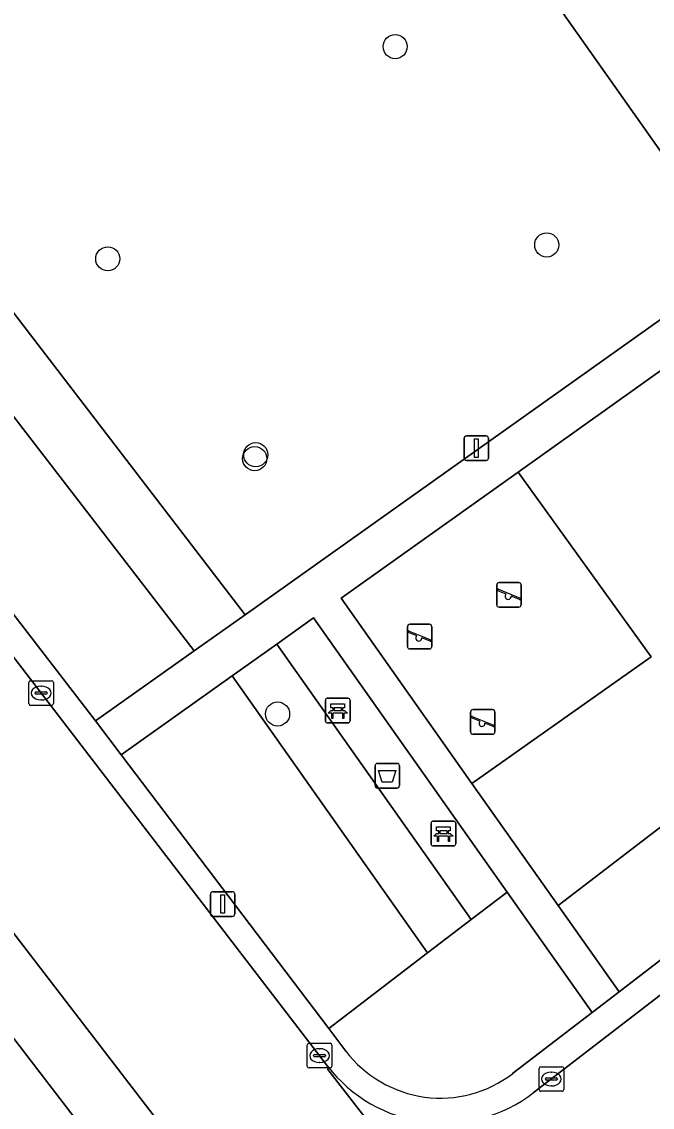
# Model space of a CAD drawing. Extents: x 159352 to 160617, y 385888 to 387323.
# Drawn here: x 160312.55 to 160338.14, y 386630 to 386674.04 of the extents above; entities that cross this region are included whole.
import ezdxf

# ---------------------------------------------------------------- set-up
doc = ezdxf.new("R2010")
doc.units = 0
for name, color, linetype in [('IMGEO_Afvalbak', 7, 'Continuous'), ('IMGEO_Bank', 7, 'Continuous'), ('IMGEO_Boom', 7, 'Continuous'), ('IMGEO_Erf', 7, 'Continuous'), ('IMGEO_Groenvoorziening', 7, 'Continuous'), ('IMGEO_Haag', 7, 'Continuous'), ('IMGEO_Kolk', 7, 'Continuous'), ('IMGEO_Lichtmast', 7, 'Continuous'), ('IMGEO_Rijbaan_lokaal_open', 7, 'Continuous'), ('IMGEO_Speelvoorziening', 7, 'Continuous'), ('IMGEO_Terreindeel_zand', 7, 'Continuous'), ('IMGEO_Verkeersbordpaal', 7, 'Continuous'), ('IMGEO_Voetpad_halfverhard', 7, 'Continuous'), ('IMGEO_Voetpad_open', 7, 'Continuous')]:
    doc.layers.add(name, color=color, linetype=linetype)

msp = doc.modelspace()

# ---------------------------------------------------------------- linework, layer by layer
at = {"layer": 'IMGEO_Afvalbak'}
for p, q in [((160326.892, 386643.047), (160326.892, 386643.847)), ((160326.892, 386643.847), (160326.892, 386643.047)), ((160326.992, 386643.947), (160327.782, 386643.947)), ((160327.782, 386643.947), (160326.992, 386643.947)), ((160327.882, 386643.847), (160327.882, 386643.047)), ((160327.882, 386643.047), (160327.882, 386643.847)), ((160327.782, 386642.947), (160326.992, 386642.947)), ((160326.992, 386642.947), (160327.782, 386642.947))]:
    msp.add_line(p, q, dxfattribs=at)
msp.add_lwpolyline([(160327.035, 386643.661), (160327.739, 386643.661), (160327.59, 386643.191), (160327.184, 386643.191), (160327.035, 386643.661)], dxfattribs=at)
for centre, start, end in [((160326.992, 386643.847), 90, 180), ((160326.992, 386643.847), 90, 180), ((160327.782, 386643.847), 0, 90), ((160327.782, 386643.847), 360, 90), ((160326.992, 386643.047), 180, 270), ((160326.992, 386643.047), 180, 270), ((160327.782, 386643.047), 270, 0), ((160327.782, 386643.047), 270, 0)]:
    msp.add_arc(centre, 0.1, start, end, dxfattribs=at)
at = {"layer": 'IMGEO_Bank'}
for p, q in [((160324.878, 386645.665), (160324.878, 386646.506)), ((160324.878, 386646.506), (160324.878, 386645.665)), ((160324.953, 386646.59), (160325.794, 386646.59)), ((160325.794, 386646.59), (160324.953, 386646.59)), ((160325.878, 386646.515), (160325.878, 386645.674)), ((160325.878, 386645.674), (160325.878, 386646.515)), ((160325.575, 386645.988), (160325.182, 386645.988)), ((160325.187, 386646.096), (160325.187, 386646.202)), ((160325.231, 386646.202), (160325.231, 386646.096)), ((160325.519, 386646.208), (160325.237, 386646.208)), ((160325.237, 386646.09), (160325.519, 386646.09)), ((160325.525, 386646.096), (160325.525, 386646.202)), ((160325.569, 386646.202), (160325.569, 386646.096)), ((160325.803, 386645.59), (160324.962, 386645.59)), ((160324.962, 386645.59), (160325.803, 386645.59)), ((160329.165, 386640.673), (160329.165, 386641.514)), ((160329.165, 386641.514), (160329.165, 386640.673)), ((160329.24, 386641.598), (160330.081, 386641.598)), ((160330.081, 386641.598), (160329.24, 386641.598)), ((160330.165, 386641.523), (160330.165, 386640.682)), ((160330.165, 386640.682), (160330.165, 386641.523)), ((160329.862, 386640.996), (160329.469, 386640.996)), ((160329.474, 386641.104), (160329.474, 386641.21)), ((160329.518, 386641.21), (160329.518, 386641.104)), ((160329.806, 386641.216), (160329.524, 386641.216)), ((160329.524, 386641.098), (160329.806, 386641.098)), ((160329.812, 386641.104), (160329.812, 386641.21)), ((160329.856, 386641.21), (160329.856, 386641.104)), ((160330.09, 386640.598), (160329.249, 386640.598)), ((160329.249, 386640.598), (160330.09, 386640.598))]:
    msp.add_line(p, q, dxfattribs=at)
for points in [[(160325.181, 386646.208), (160325.095, 386646.208), (160325.095, 386646.369), (160325.658, 386646.369), (160325.658, 386646.208), (160325.575, 386646.208)], [(160325.125, 386645.988), (160324.983, 386645.988), (160325.095, 386646.09), (160325.181, 386646.09)], [(160325.175, 386645.981), (160325.175, 386645.774), (160325.132, 386645.774), (160325.132, 386645.981)], [(160325.575, 386646.09), (160325.658, 386646.09), (160325.77, 386645.988), (160325.631, 386645.988)], [(160325.625, 386645.981), (160325.625, 386645.774), (160325.581, 386645.774), (160325.581, 386645.981)], [(160329.412, 386640.996), (160329.27, 386640.996), (160329.382, 386641.098), (160329.468, 386641.098)], [(160329.468, 386641.216), (160329.382, 386641.216), (160329.382, 386641.377), (160329.945, 386641.377), (160329.945, 386641.216), (160329.862, 386641.216)], [(160329.462, 386640.989), (160329.462, 386640.782), (160329.419, 386640.782), (160329.419, 386640.989)], [(160329.862, 386641.098), (160329.945, 386641.098), (160330.057, 386640.996), (160329.918, 386640.996)], [(160329.912, 386640.989), (160329.912, 386640.782), (160329.868, 386640.782), (160329.868, 386640.989)]]:
    msp.add_lwpolyline(points, dxfattribs=at)
for centre, radius, start, end in [((160324.956, 386646.512), 0.0779, 92.4484, 184.2845), ((160324.956, 386646.512), 0.0779, 92.4484, 184.2845), ((160325.8, 386646.512), 0.0779, 2.4484, 94.2845), ((160325.8, 386646.512), 0.0779, 2.4484, 94.2845), ((160325.125, 386645.981), 0.00671, 2.8957, 87.1043), ((160325.182, 386645.981), 0.00671, 92.8957, 177.1043), ((160325.18, 386646.201), 0.00671, 2.8957, 87.1043), ((160325.18, 386646.097), 0.00671, 272.8957, 357.1043), ((160325.237, 386646.201), 0.00671, 92.8957, 177.1043), ((160325.237, 386646.097), 0.00671, 182.8957, 267.1043), ((160325.519, 386646.201), 0.00671, 2.8957, 87.1043), ((160325.519, 386646.097), 0.00671, 272.8957, 357.1043), ((160325.576, 386646.201), 0.00671, 92.8957, 177.1043), ((160325.576, 386646.097), 0.00671, 182.8957, 267.1043), ((160325.574, 386645.981), 0.00671, 2.8957, 87.1043), ((160325.631, 386645.981), 0.00671, 92.8957, 177.1043), ((160324.956, 386645.668), 0.0779, 182.4484, 274.2845), ((160324.956, 386645.668), 0.0779, 182.4484, 274.2845), ((160325.8, 386645.668), 0.0779, 272.4484, 4.2845), ((160325.8, 386645.668), 0.0779, 272.4484, 4.2845), ((160329.243, 386641.52), 0.0779, 92.4484, 184.2845), ((160329.243, 386641.52), 0.0779, 92.4484, 184.2845), ((160330.087, 386641.52), 0.0779, 2.4484, 94.2845), ((160330.087, 386641.52), 0.0779, 2.4484, 94.2845), ((160329.412, 386640.989), 0.00671, 2.8957, 87.1043), ((160329.469, 386640.989), 0.00671, 92.8957, 177.1043), ((160329.467, 386641.209), 0.00671, 2.8957, 87.1043), ((160329.467, 386641.105), 0.00671, 272.8957, 357.1043), ((160329.524, 386641.209), 0.00671, 92.8957, 177.1043), ((160329.524, 386641.105), 0.00671, 182.8957, 267.1043), ((160329.806, 386641.209), 0.00671, 2.8957, 87.1043), ((160329.806, 386641.105), 0.00671, 272.8957, 357.1043), ((160329.863, 386641.209), 0.00671, 92.8957, 177.1043), ((160329.863, 386641.105), 0.00671, 182.8957, 267.1043), ((160329.861, 386640.989), 0.00671, 2.8957, 87.1043), ((160329.918, 386640.989), 0.00671, 92.8957, 177.1043), ((160329.243, 386640.676), 0.0779, 182.4484, 274.2845), ((160329.243, 386640.676), 0.0779, 182.4484, 274.2845), ((160330.087, 386640.676), 0.0779, 272.4484, 4.2845), ((160330.087, 386640.676), 0.0779, 272.4484, 4.2845)]:
    msp.add_arc(centre, radius, start, end, dxfattribs=at)
at = {"layer": 'IMGEO_Boom'}
for centre in [(160327.707, 386673.031), (160333.857, 386664.984), (160316.046, 386664.422), (160322.05, 386656.474), (160322.008, 386656.313), (160322.936, 386645.953)]:
    msp.add_circle(centre, 0.489, dxfattribs=at)
at = {"layer": 'IMGEO_Erf'}
msp.add_lwpolyline([(160325.389, 386615.639), (160272.537, 386684.512)], dxfattribs=at)
at = {"layer": 'IMGEO_Groenvoorziening'}
for points in [[(160342.032, 386669.433), (160339.348, 386667.542), (160330.767, 386679.723), (160325.285, 386675.947), (160312.656, 386693.871), (160304.057, 386687.784), (160290.51, 386678.189), (160293.804, 386673.91), (160296.222, 386675.772), (160303.901, 386665.103), (160307.748, 386668.055), (160321.615, 386649.982), (160344.407, 386666.176)], [(160342.032, 386669.433), (160333.443, 386681.741), (160330.767, 386679.723), (160339.348, 386667.542)], [(160321.615, 386649.982), (160307.748, 386668.055), (160303.901, 386665.103), (160301.781, 386663.547), (160302.826, 386662.19), (160306.777, 386665.089), (160319.555, 386648.519)], [(160319.555, 386648.519), (160306.777, 386665.089), (160302.826, 386662.19), (160315.544, 386645.669)], [(160332.248, 386638.73), (160324.397, 386649.855), (160322.903, 386648.792), (160330.791, 386637.613)], [(160330.791, 386637.613), (160322.903, 386648.792), (160321.089, 386647.501), (160329.023, 386636.258)], [(160329.023, 386636.258), (160321.089, 386647.501), (160316.586, 386644.297), (160325.017, 386633.189)], [(160336.792, 386634.681), (160342.731, 386639.248), (160340.266, 386642.743), (160334.319, 386638.186)]]:
    msp.add_lwpolyline(points, close=True, dxfattribs=at)
for points in [[(160353.467, 386647.805), (160342.781, 386662.95), (160332.695, 386655.766), (160338.097, 386648.271), (160330.824, 386643.138), (160334.319, 386638.186), (160340.266, 386642.743), (160342.731, 386639.248), (160352.395, 386646.678)], [(160332.475, 386631.362), (160335.698, 386633.84), (160332.248, 386638.73), (160330.791, 386637.613), (160329.023, 386636.258), (160325.017, 386633.189), (160325.711, 386632.275)]]:
    msp.add_lwpolyline(points, dxfattribs=at)
msp.add_arc((160329.547, 386635.181), 4.813, 217.1494, 307.476, dxfattribs=at)
at = {"layer": 'IMGEO_Haag'}
for points in [[(160321.615, 386649.982), (160307.748, 386668.055), (160303.901, 386665.103), (160301.781, 386663.547), (160302.826, 386662.19), (160306.777, 386665.089), (160319.555, 386648.519)], [(160330.791, 386637.613), (160322.903, 386648.792), (160321.089, 386647.501), (160329.023, 386636.258)]]:
    msp.add_lwpolyline(points, close=True, dxfattribs=at)
at = {"layer": 'IMGEO_Kolk'}
for p, q in [((160312.841, 386646.378), (160312.841, 386647.23)), ((160312.916, 386647.304), (160313.768, 386647.304)), ((160313.842, 386647.23), (160313.842, 386646.378)), ((160313.1, 386646.798), (160313.1, 386646.81)), ((160313.538, 386646.761), (160313.14, 386646.761)), ((160313.143, 386646.847), (160313.541, 386646.847)), ((160313.329, 386647.084), (160313.354, 386647.084)), ((160313.584, 386646.81), (160313.584, 386646.798)), ((160313.768, 386646.304), (160312.916, 386646.304)), ((160313.352, 386646.524), (160313.327, 386646.524)), ((160324.215, 386632.592), (160325.067, 386632.592)), ((160324.14, 386631.666), (160324.14, 386632.518)), ((160324.628, 386632.372), (160324.653, 386632.372)), ((160325.141, 386632.518), (160325.141, 386631.666)), ((160324.399, 386632.086), (160324.399, 386632.098)), ((160324.837, 386632.049), (160324.439, 386632.049)), ((160324.442, 386632.135), (160324.84, 386632.135)), ((160324.651, 386631.812), (160324.626, 386631.812)), ((160324.883, 386632.098), (160324.883, 386632.086)), ((160325.067, 386631.592), (160324.215, 386631.592)), ((160333.545, 386630.717), (160333.545, 386631.569)), ((160333.62, 386631.643), (160334.472, 386631.643)), ((160334.033, 386631.423), (160334.058, 386631.423)), ((160334.546, 386631.569), (160334.546, 386630.717)), ((160333.804, 386631.137), (160333.804, 386631.149)), ((160334.242, 386631.1), (160333.844, 386631.1)), ((160333.847, 386631.186), (160334.245, 386631.186)), ((160334.056, 386630.863), (160334.031, 386630.863)), ((160334.288, 386631.149), (160334.288, 386631.137)), ((160334.472, 386630.643), (160333.62, 386630.643))]:
    msp.add_line(p, q, dxfattribs=at)
for points in [[(160312.841, 386646.378), (160312.841, 386647.23)], [(160312.916, 386647.304), (160313.768, 386647.304)], [(160313.842, 386647.23), (160313.842, 386646.378)], [(160313.768, 386646.304), (160312.916, 386646.304)], [(160324.215, 386632.592), (160325.067, 386632.592)], [(160324.14, 386631.666), (160324.14, 386632.518)], [(160325.141, 386632.518), (160325.141, 386631.666)], [(160325.067, 386631.592), (160324.215, 386631.592)], [(160333.545, 386630.717), (160333.545, 386631.569)], [(160333.62, 386631.643), (160334.472, 386631.643)], [(160334.546, 386631.569), (160334.546, 386630.717)], [(160334.472, 386630.643), (160333.62, 386630.643)]]:
    msp.add_lwpolyline(points, dxfattribs=at)
for centre, radius, start, end in [((160312.918, 386647.228), 0.0765, 91.552, 178.448), ((160312.918, 386647.228), 0.0765, 91.552, 178.448), ((160313.766, 386647.228), 0.0765, 1.552, 88.448), ((160313.766, 386647.228), 0.0765, 1.552, 88.448), ((160313.14, 386646.807), 0.0403, 85.8775, 175.7526), ((160313.137, 386646.797), 0.0366, 178.938, 274.7102), ((160313.541, 386646.804), 0.043, 264.8664, 352.4533), ((160313.545, 386646.809), 0.0386, 1.7309, 96.639), ((160312.918, 386646.38), 0.0765, 181.552, 268.448), ((160312.918, 386646.38), 0.0765, 181.552, 268.448), ((160313.766, 386646.38), 0.0765, 271.552, 358.448), ((160313.766, 386646.38), 0.0765, 271.552, 358.448), ((160324.217, 386632.516), 0.0765, 91.552, 178.448), ((160324.217, 386632.516), 0.0765, 91.552, 178.448), ((160325.065, 386632.516), 0.0765, 1.552, 88.448), ((160325.065, 386632.516), 0.0765, 1.552, 88.448), ((160324.439, 386632.095), 0.0403, 85.8775, 175.7526), ((160324.436, 386632.085), 0.0366, 178.938, 274.7102), ((160324.84, 386632.092), 0.043, 264.8664, 352.4533), ((160324.844, 386632.097), 0.0386, 1.7309, 96.639), ((160324.217, 386631.668), 0.0765, 181.552, 268.448), ((160324.217, 386631.668), 0.0765, 181.552, 268.448), ((160325.065, 386631.668), 0.0765, 271.552, 358.448), ((160325.065, 386631.668), 0.0765, 271.552, 358.448), ((160333.622, 386631.567), 0.0765, 91.552, 178.448), ((160333.622, 386631.567), 0.0765, 91.552, 178.448), ((160334.47, 386631.567), 0.0765, 1.552, 88.448), ((160334.47, 386631.567), 0.0765, 1.552, 88.448), ((160333.844, 386631.146), 0.0403, 85.8775, 175.7526), ((160333.841, 386631.136), 0.0366, 178.938, 274.7102), ((160334.245, 386631.143), 0.043, 264.8664, 352.4533), ((160334.249, 386631.148), 0.0386, 1.7309, 96.639), ((160333.622, 386630.719), 0.0765, 181.552, 268.448), ((160333.622, 386630.719), 0.0765, 181.552, 268.448), ((160334.47, 386630.719), 0.0765, 271.552, 358.448), ((160334.47, 386630.719), 0.0765, 271.552, 358.448)]:
    msp.add_arc(centre, radius, start, end, dxfattribs=at)
for centre, major_axis, ratio, start_param, end_param in [((160313.328, 386646.804), (-0.387, 0.002), 0.722429, 4.712389, 7.853982), ((160313.353, 386646.804), (-0.39, 0.002), 0.717154, 1.570796, 4.712389), ((160324.627, 386632.092), (-0.387, 0.002), 0.722429, 4.712389, 7.853982), ((160324.652, 386632.092), (-0.39, 0.002), 0.717154, 1.570796, 4.712389), ((160334.032, 386631.143), (-0.387, 0.002), 0.722429, 4.712389, 7.853982), ((160334.057, 386631.143), (-0.39, 0.002), 0.717154, 1.570796, 4.712389)]:
    msp.add_ellipse(centre, major_axis=major_axis, ratio=ratio, start_param=start_param, end_param=end_param, dxfattribs=at)
at = {"layer": 'IMGEO_Lichtmast'}
for p, q in [((160320.21, 386637.84), (160320.21, 386638.64)), ((160320.21, 386638.64), (160320.21, 386637.84)), ((160320.31, 386638.74), (160321.1, 386638.74)), ((160321.1, 386638.74), (160320.31, 386638.74)), ((160321.2, 386638.64), (160321.2, 386637.84)), ((160321.2, 386637.84), (160321.2, 386638.64)), ((160321.1, 386637.74), (160320.31, 386637.74)), ((160320.31, 386637.74), (160321.1, 386637.74))]:
    msp.add_line(p, q, dxfattribs=at)
msp.add_lwpolyline([(160320.63, 386638.615), (160320.78, 386638.615), (160320.78, 386637.865), (160320.63, 386637.865), (160320.63, 386638.615)], dxfattribs=at)
for centre, start, end in [((160320.31, 386638.64), 90, 180), ((160320.31, 386638.64), 90, 180), ((160321.1, 386638.64), 0, 90), ((160321.1, 386638.64), 360, 90), ((160320.31, 386637.84), 180, 270), ((160320.31, 386637.84), 180, 270), ((160321.1, 386637.84), 270, 0), ((160321.1, 386637.84), 270, 0)]:
    msp.add_arc(centre, 0.1, start, end, dxfattribs=at)
at = {"layer": 'IMGEO_Rijbaan_lokaal_open'}
msp.add_lwpolyline([(160336.439, 386616.787), (160336.419, 386616.785), (160324.982, 386631.527), (160324.964, 386631.67), (160301.075, 386662.777), (160294.587, 386671.245), (160289.146, 386667.091), (160297.299, 386656.471), (160319.91, 386627.059), (160325.603, 386619.624), (160327.6, 386617.016), (160329.073, 386615.092), (160331.331, 386612.143), (160338.335, 386602.995), (160341.052, 386599.452), (160346.516, 386603.637)], close=True, dxfattribs=at)
for points in [[(160353.133, 386645.839), (160343.62, 386638.51), (160333.313, 386630.579)], [(160324.964, 386631.67), (160324.982, 386631.527), (160336.419, 386616.785), (160336.439, 386616.787)]]:
    msp.add_lwpolyline(points, dxfattribs=at)
msp.add_arc((160329.683, 386635.294), 5.95, 217.522, 307.5882, dxfattribs=at)
at = {"layer": 'IMGEO_Speelvoorziening'}
for p, q in [((160331.83, 386650.387), (160331.83, 386651.187)), ((160331.83, 386651.187), (160331.83, 386650.387)), ((160331.93, 386651.287), (160332.72, 386651.287)), ((160332.72, 386651.287), (160331.93, 386651.287)), ((160332.82, 386651.187), (160332.82, 386650.387)), ((160332.82, 386650.387), (160332.82, 386651.187)), ((160332.213, 386650.815), (160331.874, 386650.952)), ((160331.899, 386651.012), (160332.775, 386650.659)), ((160332.751, 386650.599), (160332.411, 386650.736)), ((160332.72, 386650.287), (160331.93, 386650.287)), ((160331.93, 386650.287), (160332.72, 386650.287)), ((160328.206, 386648.694), (160328.206, 386649.494)), ((160328.206, 386649.494), (160328.206, 386648.694)), ((160328.306, 386649.594), (160329.096, 386649.594)), ((160329.096, 386649.594), (160328.306, 386649.594)), ((160329.196, 386649.494), (160329.196, 386648.694)), ((160329.196, 386648.694), (160329.196, 386649.494)), ((160328.589, 386649.122), (160328.25, 386649.259)), ((160328.275, 386649.319), (160329.151, 386648.966)), ((160329.127, 386648.906), (160328.787, 386649.043)), ((160329.096, 386648.594), (160328.306, 386648.594)), ((160328.306, 386648.594), (160329.096, 386648.594)), ((160330.766, 386645.233), (160330.766, 386646.033)), ((160330.766, 386646.033), (160330.766, 386645.233)), ((160330.835, 386645.858), (160331.711, 386645.505)), ((160330.866, 386646.133), (160331.656, 386646.133)), ((160331.656, 386646.133), (160330.866, 386646.133)), ((160331.756, 386646.033), (160331.756, 386645.233)), ((160331.756, 386645.233), (160331.756, 386646.033)), ((160331.149, 386645.661), (160330.81, 386645.798)), ((160331.687, 386645.445), (160331.347, 386645.582)), ((160331.656, 386645.133), (160330.866, 386645.133)), ((160330.866, 386645.133), (160331.656, 386645.133))]:
    msp.add_line(p, q, dxfattribs=at)
for centre, radius, start, end in [((160331.93, 386651.187), 0.1, 90, 180), ((160331.93, 386651.187), 0.1, 90, 180), ((160332.72, 386651.187), 0.1, 0, 90), ((160332.72, 386651.187), 0.1, 360, 90), ((160331.887, 386650.982), 0.0327, 68.078, 248.078), ((160332.292, 386650.725), 0.12, 130.9928, 5.1632), ((160332.763, 386650.629), 0.0327, 248.078, 68.078), ((160331.93, 386650.387), 0.1, 180, 270), ((160331.93, 386650.387), 0.1, 180, 270), ((160332.72, 386650.387), 0.1, 270, 0), ((160332.72, 386650.387), 0.1, 270, 0), ((160328.306, 386649.494), 0.1, 90, 180), ((160328.306, 386649.494), 0.1, 90, 180), ((160329.096, 386649.494), 0.1, 0, 90), ((160329.096, 386649.494), 0.1, 360, 90), ((160328.263, 386649.289), 0.0327, 68.078, 248.078), ((160328.668, 386649.032), 0.12, 130.9928, 5.1632), ((160329.139, 386648.936), 0.0327, 248.078, 68.078), ((160328.306, 386648.694), 0.1, 180, 270), ((160328.306, 386648.694), 0.1, 180, 270), ((160329.096, 386648.694), 0.1, 270, 0), ((160329.096, 386648.694), 0.1, 270, 0), ((160330.866, 386646.033), 0.1, 90, 180), ((160330.866, 386646.033), 0.1, 90, 180), ((160330.823, 386645.828), 0.0327, 68.078, 248.078), ((160331.656, 386646.033), 0.1, 0, 90), ((160331.656, 386646.033), 0.1, 360, 90), ((160331.228, 386645.571), 0.12, 130.9928, 5.1632), ((160331.699, 386645.475), 0.0327, 248.078, 68.078), ((160330.866, 386645.233), 0.1, 180, 270), ((160330.866, 386645.233), 0.1, 180, 270), ((160331.656, 386645.233), 0.1, 270, 0), ((160331.656, 386645.233), 0.1, 270, 0)]:
    msp.add_arc(centre, radius, start, end, dxfattribs=at)
at = {"layer": 'IMGEO_Terreindeel_zand'}
msp.add_lwpolyline([(160330.824, 386643.138), (160338.097, 386648.271), (160332.695, 386655.766), (160325.52, 386650.655)], close=True, dxfattribs=at)
at = {"layer": 'IMGEO_Verkeersbordpaal'}
for p, q in [((160330.505, 386656.338), (160330.505, 386657.138)), ((160330.505, 386657.138), (160330.505, 386656.338)), ((160330.605, 386657.238), (160331.395, 386657.238)), ((160331.395, 386657.238), (160330.605, 386657.238)), ((160331.495, 386657.138), (160331.495, 386656.338)), ((160331.495, 386656.338), (160331.495, 386657.138)), ((160331.395, 386656.238), (160330.605, 386656.238)), ((160330.605, 386656.238), (160331.395, 386656.238))]:
    msp.add_line(p, q, dxfattribs=at)
msp.add_lwpolyline([(160330.925, 386657.113), (160331.075, 386657.113), (160331.075, 386656.363), (160330.925, 386656.363), (160330.925, 386657.113)], dxfattribs=at)
for centre, start, end in [((160330.605, 386657.138), 90, 180), ((160330.605, 386657.138), 90, 180), ((160331.395, 386657.138), 0, 90), ((160331.395, 386657.138), 360, 90), ((160330.605, 386656.338), 180, 270), ((160330.605, 386656.338), 180, 270), ((160331.395, 386656.338), 270, 0), ((160331.395, 386656.338), 270, 0)]:
    msp.add_arc(centre, 0.1, start, end, dxfattribs=at)
at = {"layer": 'IMGEO_Voetpad_halfverhard'}
msp.add_lwpolyline([(160322.903, 386648.792), (160324.397, 386649.855), (160332.248, 386638.73), (160335.698, 386633.84), (160336.792, 386634.681), (160334.319, 386638.186), (160330.824, 386643.138), (160325.52, 386650.655), (160332.695, 386655.766), (160342.781, 386662.95), (160345.377, 386664.799), (160344.407, 386666.176), (160321.615, 386649.982), (160319.555, 386648.519), (160315.544, 386645.669), (160316.586, 386644.297), (160321.089, 386647.501)], close=True, dxfattribs=at)
at = {"layer": 'IMGEO_Voetpad_open'}
for points in [[(160325.711, 386632.275), (160325.017, 386633.189), (160316.586, 386644.297), (160315.544, 386645.669), (160302.826, 386662.19), (160301.781, 386663.547), (160293.804, 386673.91), (160290.51, 386678.189), (160289.49, 386679.514), (160280.871, 386690.739)], [(160280.364, 386689.808), (160292.842, 386673.522), (160294.587, 386671.245), (160301.075, 386662.777), (160324.964, 386631.67)], [(160269.739, 386688.104), (160272.539, 386684.535), (160272.537, 386684.512), (160325.389, 386615.639), (160327.134, 386613.365), (160368.75, 386559.092), (160369.691, 386557.865), (160391.66, 386529.214)], [(160393.443, 386531.282), (160376.798, 386552.912), (160375.061, 386555.169), (160373.807, 386556.798), (160373.36, 386556.459), (160367.525, 386564.143), (160367.923, 386564.445), (160362.478, 386571.52), (160342.793, 386597.184), (160341.052, 386599.452), (160338.335, 386602.995), (160331.331, 386612.143), (160330.935, 386611.84), (160328.677, 386614.789), (160329.073, 386615.092), (160327.6, 386617.016), (160327.204, 386616.713), (160325.207, 386619.321), (160325.603, 386619.624), (160319.91, 386627.059), (160297.299, 386656.471), (160289.146, 386667.091), (160287.398, 386669.368), (160274.842, 386685.724)], [(160352.395, 386646.678), (160342.731, 386639.248), (160336.792, 386634.681), (160335.698, 386633.84), (160332.475, 386631.362)], [(160333.313, 386630.579), (160343.62, 386638.51), (160353.133, 386645.839)]]:
    msp.add_lwpolyline(points, dxfattribs=at)
for centre, radius, start, end in [((160329.547, 386635.181), 4.813, 217.1494, 307.476), ((160329.683, 386635.294), 5.95, 217.522, 307.5882)]:
    msp.add_arc(centre, radius, start, end, dxfattribs=at)

doc.saveas('drawing.dxf')
